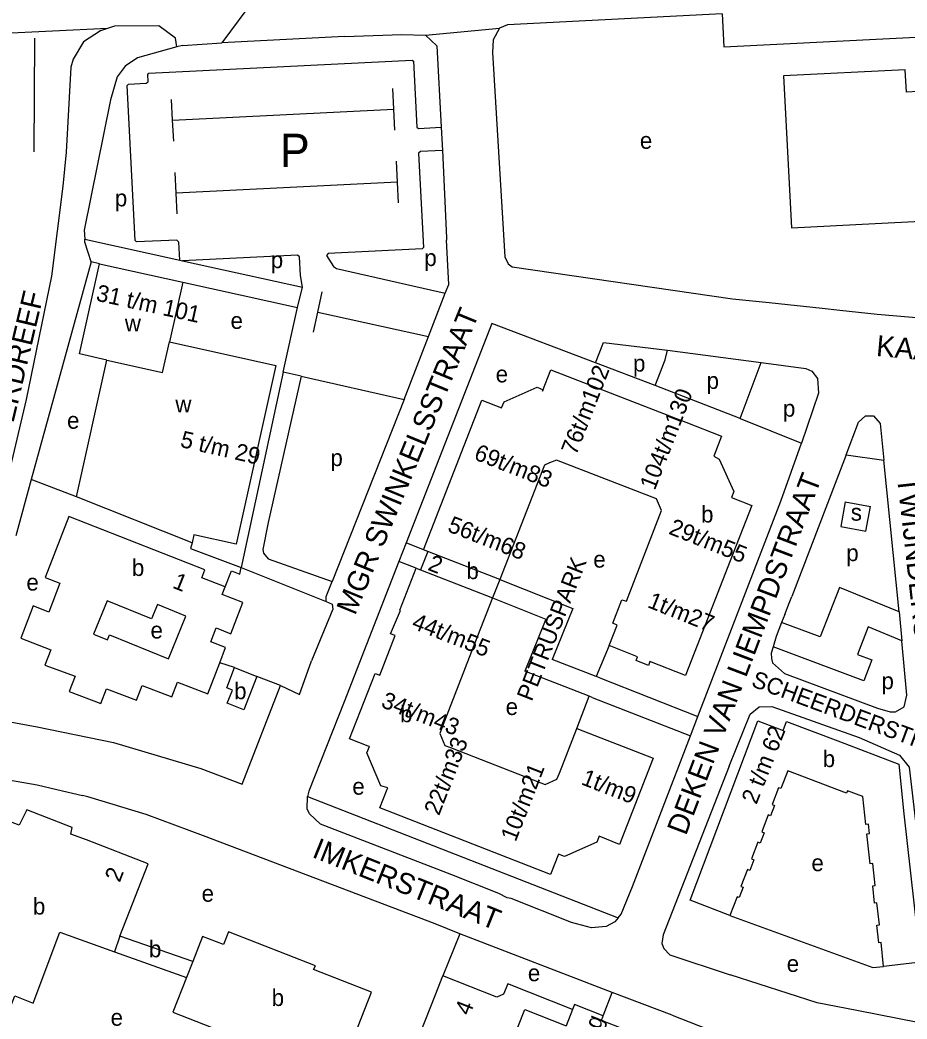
# Model space of a CAD drawing. Extents: x 159294 to 161936, y 384538 to 386517.
# Drawn here: x 160840.4 to 161053, y 385080.5 to 385320 of the extents above; entities that cross this region are included whole.
import ezdxf

# ---------------------------------------------------------------- set-up
doc = ezdxf.new("R2010")
doc.units = 0
for name, color, linetype in [('BLT_Basislijn', 7, 'Continuous'), ('BLT_Bebouwing', 7, 'Continuous'), ('BLT_Centroide', 7, 'Continuous'), ('BLT_Huisnummer', 7, 'Continuous'), ('BLT_Huisnummer_reeks', 7, 'Continuous'), ('BLT_Onderdoorgang_en_onderverdeling', 7, 'Continuous'), ('BLT_Onderverdeling_panden', 7, 'Continuous'), ('BLT_Straatnaam', 7, 'Continuous'), ('BLT_Straatnaam_verkleind', 7, 'Continuous'), ('BLT_Tekst_parkeren', 7, 'Continuous'), ('BLT_Vlakafsluiter', 7, 'Continuous')]:
    doc.layers.add(name, color=color, linetype=linetype)

msp = doc.modelspace()

# ---------------------------------------------------------------- linework, layer by layer
at = {"layer": 'BLT_Basislijn'}
for p, q in [((160843.85, 385288.39), (160844.01, 385315.6)), ((160879.36, 385313.87), (160888.82, 385314.48)), ((160918.18, 385316.02), (160888.82, 385314.48)), ((160879.36, 385313.87), (160878.04, 385313.54)), ((160930.05, 385298.6), (160929.8, 385303.59)), ((160877.02, 385295.97), (160876.77, 385300.97)), ((160877.02, 385295.97), (160930.05, 385298.6)), ((160930.3, 385293.61), (160930.05, 385298.6)), ((160877.27, 385290.98), (160877.02, 385295.97)), ((160930.95, 385281.13), (160930.7, 385286.13)), ((160877.88, 385278.47), (160877.64, 385283.46)), ((160930.95, 385281.13), (160877.88, 385278.47)), ((160931.19, 385276.14), (160930.95, 385281.13)), ((160878.13, 385273.48), (160877.88, 385278.47)), ((160855.94, 385267.45), (160878.73, 385262.43)), ((160857.52, 385261.98), (160843.14, 385209.84)), ((160859.52, 385261.54), (160857.52, 385261.98)), ((160878.73, 385262.43), (160879.42, 385262.27)), ((160879.42, 385262.27), (160908.18, 385255.93)), ((160879.45, 385257.15), (160906.95, 385251.08)), ((160906.95, 385251.08), (160908.18, 385255.93)), ((160911.83, 385249.97), (160912.89, 385254.78)), ((160938.36, 385244.11), (160942.37, 385254.49)), ((161019.98, 385252.28), (161032.74, 385250.9)), ((160903.52, 385235.54), (160906.95, 385251.08)), ((160910.77, 385245.15), (160911.83, 385249.97)), ((160911.83, 385249.97), (160938.36, 385244.11)), ((160932.53, 385229), (160938.36, 385244.11)), ((160995.62, 385240.82), (161018.08, 385237.9)), ((160992.65, 385232.35), (160978.35, 385237.83)), ((161013.06, 385224.43), (161018.08, 385237.9)), ((160907.84, 385234.56), (160903.52, 385235.54)), ((160907.84, 385234.56), (160932.53, 385229)), ((161013.06, 385224.43), (160992.65, 385232.35)), ((160932.53, 385229), (160915.22, 385185.33)), ((161013.06, 385224.43), (161027.74, 385218.57)), ((161038.46, 385215.73), (161025.41, 385181.73)), ((161038.46, 385215.73), (161047.51, 385214.44)), ((161051.14, 385178.12), (161047.51, 385214.44)), ((160843.14, 385209.84), (160839.42, 385196.35)), ((160853.95, 385205.69), (160843.14, 385209.84)), ((161038.25, 385204.44), (161037.16, 385198.53)), ((161038.25, 385204.44), (161044.28, 385203.33)), ((161043.19, 385197.42), (161044.28, 385203.33)), ((161037.16, 385198.53), (161043.19, 385197.42)), ((160932.99, 385194.61), (160931.25, 385190.15)), ((160937.12, 385192.99), (160932.99, 385194.61)), ((160935.39, 385188.56), (160931.25, 385190.15)), ((161051.14, 385178.12), (161051.83, 385171.15)), ((160981.65, 385169.99), (160978.55, 385162.57)), ((160891.87, 385164.72), (160888.3, 385165.86)), ((160978.55, 385162.57), (160967.98, 385166.7)), ((160976.88, 385157.85), (160961.44, 385163.9)), ((160902.91, 385160.42), (160897.24, 385162.6)), ((160979.38, 385162.25), (160978.55, 385162.57)), ((160979.38, 385162.25), (161002.94, 385153.02)), ((160973.9, 385150.13), (160976.88, 385157.85)), ((160977.55, 385157.59), (160976.88, 385157.85)), ((160977.55, 385157.59), (161001.15, 385148.35)), ((161001.15, 385148.35), (161002.94, 385153.02)), ((160909.37, 385133.79), (160983.81, 385104.71)), ((160945.84, 385100.91), (160941.76, 385090.78)), ((160982.4, 385086.86), (160945.84, 385100.91)), ((160980.24, 385081.24), (160982.4, 385086.86)), ((160996.75, 385081.35), (160982.4, 385086.86))]:
    msp.add_line(p, q, dxfattribs=at)
for points in [[(161008.73, 385321.48), (160957.31, 385318.85), (160955.37, 385318.05)], [(161008.73, 385321.48), (161009.13, 385313.57), (161152.08, 385320.76), (161152.26, 385317.26)], [(160861.39, 385317.96), (160859.71, 385317.42), (160855.66, 385314.78), (160853.18, 385310.63), (160852.61, 385308.69), (160851.48, 385288.27), (160850.73, 385280.18), (160847.97, 385258.55), (160841.92, 385229.04), (160834.2, 385196.39), (160832.19, 385189.59), (160824.34, 385159.34), (160824.46, 385157.13), (160825.1, 385156.07), (160828.05, 385155.23)], [(160878.04, 385313.54), (160877.7, 385315.64), (160873.74, 385318.62), (160863.07, 385318.5), (160861.39, 385317.96)], [(160918.18, 385316.02), (160931.99, 385316.54), (160937.6, 385316.33)], [(160955.37, 385318.05), (160953.83, 385315.2), (160953.71, 385312.22), (160956.62, 385263.21), (160957.43, 385261.56), (160958.39, 385260.78), (161011.21, 385253.1), (161019.98, 385252.28)], [(160937.6, 385316.33), (160940.35, 385313.8), (160941.37, 385294.27)], [(160878.04, 385313.54), (160868.58, 385310.96), (160865.68, 385308.89), (160863.76, 385306.39), (160862.12, 385300.85), (160855.79, 385269.6), (160855.94, 385267.45)], [(160878.73, 385262.43), (160878.51, 385266.75), (160878.05, 385267.24), (160868.32, 385266.8), (160868.01, 385267.1), (160866.12, 385304.32), (160866.42, 385304.62), (160870.65, 385304.82), (160871.13, 385305.2), (160871.05, 385306.93), (160871.34, 385307.24), (160934.45, 385310.39), (160934.75, 385310.09), (160935.58, 385294.31), (160935.97, 385293.95), (160941.37, 385294.27)], [(160941.37, 385294.27), (160941.67, 385288.69)], [(160941.67, 385288.69), (160936.4, 385288.49), (160935.92, 385288.05), (160937.14, 385265.47), (160936.82, 385265.13), (160914.32, 385264.01), (160913.91, 385263.52), (160915.6, 385260.88), (160916.28, 385260.38), (160942.37, 385254.49)], [(160941.67, 385288.69), (160942.65, 385267.75), (160942.68, 385267.17)], [(160857.52, 385261.98), (160856.78, 385264.26), (160855.99, 385266.69), (160855.94, 385267.45)], [(160942.37, 385254.49), (160943.22, 385256.6), (160942.68, 385267.17)], [(160908.18, 385255.93), (160907.64, 385258.7), (160907.42, 385263.2), (160906.94, 385263.63), (160879.42, 385262.27)], [(161032.74, 385250.9), (161036.91, 385250.45), (161045.91, 385249.47), (161058.14, 385248.4)], [(160978.35, 385237.83), (160953.49, 385247.26), (160932.99, 385194.61)], [(160978.35, 385237.83), (160980.27, 385242.65), (160995.62, 385240.82)], [(160992.65, 385232.35), (160995.05, 385238.53), (160995.62, 385240.82)], [(161018.08, 385237.9), (161028.77, 385236.41), (161030.2, 385235.81), (161031.62, 385234.04), (161031.79, 385230.5), (161027.74, 385218.57)], [(160903.52, 385235.54), (160893.45, 385188.74)], [(160907.84, 385234.56), (160899.91, 385199.55), (160898.66, 385193), (160898.79, 385192.18), (160899.9, 385190.76), (160915.22, 385185.33)], [(161038.46, 385215.73), (161041.44, 385223.53), (161043.08, 385225.12), (161044.99, 385225.05), (161046.58, 385223.25), (161047.51, 385214.44)], [(161002.94, 385153.02), (161022.82, 385204.62), (161027.74, 385218.57)], [(160881.71, 385194.63), (160881.34, 385193.27), (160893.45, 385188.74)], [(160931.25, 385190.15), (160918.16, 385156.52), (160909.64, 385135.1), (160909.37, 385133.79)], [(160889.62, 385184.09), (160891.15, 385187.93), (160893.12, 385187.15), (160893.45, 385188.74)], [(160893.45, 385188.74), (160913.8, 385180.57)], [(160913.8, 385180.57), (160913.8, 385181.73), (160915.22, 385185.33)], [(160955.42, 385185.85), (160972.96, 385178.93), (160967.98, 385166.7)], [(161051.14, 385178.12), (161036.84, 385183.91), (161032.2, 385172.06), (161022.99, 385175.55)], [(160913.8, 385180.57), (160915.29, 385179.93), (160915.39, 385178.72), (160910.3, 385166.33)], [(160953.67, 385181.41), (160966.51, 385176.35), (160961.44, 385163.9)], [(161023.73, 385177.48), (161024.77, 385180.19)], [(161024.77, 385180.19), (161025.41, 385181.73)], [(161023.73, 385177.48), (161022.99, 385175.55)], [(161022.99, 385175.55), (161021.68, 385172.14), (161020.96, 385169.72)], [(161051.83, 385171.15), (161043.77, 385174.49), (161041.17, 385167.86), (161044.6, 385166.57), (161042.69, 385161.52), (161020.96, 385169.72)], [(161052.97, 385158.08), (161051.83, 385171.15)], [(161020.96, 385169.72), (161020.5, 385168.16)], [(161020.5, 385168.16), (161020.53, 385166.91), (161020.82, 385165.84), (161023.68, 385163.3), (161045.93, 385154.99), (161049.03, 385154.08), (161050.3, 385154.13), (161052.33, 385155.3), (161052.97, 385158.08)], [(160902.91, 385160.42), (160907.41, 385158.26), (160910.3, 385166.33)], [(160828.05, 385155.23), (160829.75, 385153.25), (160844.56, 385150.54), (160862.85, 385146.76), (160883.75, 385140.56), (160893.68, 385136.78), (160902.91, 385160.42)], [(161010.43, 385141.06), (161015.41, 385153.54), (161017.64, 385155.3), (161020.66, 385155.38), (161041.59, 385147.93), (161051.25, 385143.7), (161053.58, 385140.88), (161055.06, 385127.8)], [(160983.81, 385104.71), (160984.56, 385105.58), (160987.25, 385112.27), (161001.15, 385148.35)], [(160825.55, 385139.58), (160827.07, 385139.66), (160844.55, 385136.6), (160849.23, 385135.53), (160855.4, 385134.06)], [(161010.43, 385141.06), (160994.6, 385100.63), (160994.26, 385098.58), (160994.79, 385097.34), (160996.23, 385095.83), (161010.63, 385091.04)], [(160945.84, 385100.91), (160939.92, 385103.26), (160884.38, 385124.38), (160870.71, 385129.51), (160856.7, 385133.75), (160855.4, 385134.06)], [(160983.81, 385104.71), (160982.99, 385103.8), (160980.9, 385102.68), (160977.41, 385102.32), (160972.64, 385103.57), (160958.18, 385109.36), (160957.18, 385109.51), (160955.18, 385110.56), (160943.95, 385115.05), (160912.43, 385127.2), (160909.82, 385129.67), (160909.23, 385130.85), (160909.37, 385133.79)], [(161055.06, 385127.8), (161059.75, 385084.64), (161059.1, 385081.25), (161057.87, 385079.93), (161056.02, 385079.58), (161041.01, 385082.47)], [(161010.58, 385105.28), (161044.85, 385092.82), (161047.43, 385093.09)], [(161041.01, 385082.47), (161031.47, 385084.38), (161010.63, 385091.04)], [(160996.75, 385081.35), (161007.14, 385077.34), (161015.74, 385074.47)]]:
    msp.add_lwpolyline(points, dxfattribs=at)
at = {"layer": 'BLT_Bebouwing'}
for p, q in [((161052.9, 385302.69), (161052.63, 385308.05)), ((161061.33, 385303.14), (161052.9, 385302.69)), ((160879.45, 385257.15), (160876.29, 385242.8)), ((160938.18, 385192.58), (160936.46, 385188.14)), ((160938.18, 385192.58), (160937.12, 385192.99)), ((160935.39, 385188.56), (160936.46, 385188.14)), ((160955.42, 385185.85), (160953.67, 385181.41))]:
    msp.add_line(p, q, dxfattribs=at)
for points in [[(161052.63, 385308.05), (161023.47, 385306.57), (161025.32, 385270.18), (161045.37, 385271.19)], [(161045.37, 385271.19), (161059.51, 385271.91)], [(160861.26, 385238.46), (160854.71, 385239.92), (160859.52, 385261.54)], [(160859.52, 385261.54), (160879.45, 385257.15)], [(160876.29, 385242.8), (160901.78, 385237.15), (160892.28, 385194.35), (160882.12, 385196.59), (160881.71, 385194.63)], [(160853.95, 385205.69), (160861.26, 385238.46)], [(160937.12, 385192.99), (160951.11, 385228.82), (160955.88, 385227), (160956.47, 385228.44), (160964.4, 385231.96), (160965.81, 385231.35), (160965.66, 385230.98), (160967.68, 385236.12), (161000, 385223.53), (161008.61, 385220.17), (161006.73, 385215.4), (161008.03, 385214.7), (161011.5, 385206.96), (161010.96, 385205.54), (161015.87, 385203.61), (161010.69, 385190.32), (161002.75, 385170.03), (161000, 385163.04), (160999.93, 385162.86), (160991.43, 385166.16), (160991.1, 385165.23), (160988.09, 385166.41), (160988.45, 385167.28), (160981.65, 385169.99)], [(160981.65, 385169.99), (160983.54, 385174.91), (160982.49, 385175.35), (160984.69, 385180.98), (160985.79, 385180.61), (160994.22, 385202.37), (160993, 385205.15), (160969, 385214.47), (160967.36, 385213.78), (160966.12, 385213.28), (160965.65, 385212.09), (160955.42, 385185.85)], [(160881.71, 385194.63), (160853.95, 385205.69)], [(160889.62, 385184.09), (160883.99, 385186.27), (160884.72, 385188.17), (160852.17, 385200.98), (160846.44, 385186.32), (160850.01, 385184.93), (160847.32, 385178.05), (160843.62, 385179.49), (160840.63, 385171.8), (160847.84, 385169), (160846.39, 385165.27), (160853.64, 385162.63), (160852.24, 385159.01), (160859.79, 385156.09), (160861.17, 385159.66), (160868.35, 385156.88), (160869.73, 385160.46), (160876.85, 385157.7), (160878.22, 385161.25), (160885.43, 385158.46), (160888.3, 385165.86)], [(160973.9, 385150.13), (160992.21, 385142.98), (160984.16, 385122.34), (160979.24, 385124.29), (160978.68, 385122.85), (160970.94, 385119.45), (160969.53, 385120.01), (160967.61, 385115.12), (160926.68, 385131.09), (160928.45, 385135.6), (160928.56, 385135.87), (160926.93, 385136.41), (160923.57, 385144.27), (160924.23, 385145.77), (160923.92, 385145.89), (160919.43, 385147.65), (160925.56, 385163.31), (160926.67, 385162.87), (160930.39, 385172.39), (160929.26, 385172.83), (160931.66, 385178.41), (160931.47, 385178.49), (160935.39, 385188.56)], [(160893.86, 385180.32), (160888.88, 385182.24), (160889.62, 385184.09)], [(160861.29, 385180.7), (160858.08, 385172.74), (160861.39, 385171.4), (160861.86, 385172.56), (160876.04, 385166.85), (160880.16, 385177.08), (160873.36, 385179.82), (160871.97, 385176.39), (160861.29, 385180.7)], [(160888.3, 385165.86), (160889.71, 385169.56), (160886.14, 385170.92), (160887.42, 385174.22), (160890.96, 385172.85), (160893.86, 385180.32)], [(160953.67, 385181.41), (160948.68, 385168.61), (160941.6, 385150.4), (160941.03, 385148.95), (160942.29, 385146.07), (160943.6, 385145.55), (160965.31, 385137.09), (160966.29, 385136.73), (160969.13, 385137.95), (160969.72, 385139.39), (160973.9, 385150.13)], [(160897.24, 385162.6), (160894.06, 385154.57), (160890.09, 385156.2), (160891.38, 385159.33), (160889.97, 385159.9), (160891.87, 385164.72)], [(160891.87, 385164.72), (160897.24, 385162.6)], [(161010.58, 385105.28), (161001.04, 385108.93), (161017.32, 385151.97), (161023.34, 385149.66), (161024.15, 385151.82), (161036.47, 385147.13), (161051.07, 385141.57), (161052.3, 385129.66), (161056.28, 385094.06), (161047.43, 385093.09)], [(161047.43, 385093.09), (161046.88, 385098.81), (161046.28, 385098.75), (161045.84, 385102.96), (161046.44, 385103.02), (161045.84, 385108.29), (161045.22, 385108.21), (161044.82, 385112.4), (161045.41, 385112.46), (161044.81, 385117.73), (161044.2, 385117.66), (161043.44, 385124.87), (161044.03, 385124.93), (161043.78, 385127.17), (161043.19, 385127.12), (161042.46, 385133.79), (161038.75, 385135.19), (161038.54, 385134.63), (161024.46, 385139.99), (161022.83, 385135.72), (161022.27, 385135.93), (161020.73, 385131.88), (161021.29, 385131.66), (161020.34, 385129.19), (161019.79, 385129.4), (161018.23, 385125.33), (161018.79, 385125.12), (161017.84, 385122.65), (161017.29, 385122.86), (161015.76, 385118.84), (161016.31, 385118.63), (161015.34, 385116.08), (161014.8, 385116.29), (161013.24, 385112.26), (161013.8, 385112.04), (161012.85, 385109.57), (161012.3, 385109.77), (161010.58, 385105.28)], [(160864.39, 385100.32), (160871.15, 385117.66), (160856.41, 385123.41), (160852.58, 385124.75), (160852.95, 385126.39), (160842.11, 385130.62), (160840.27, 385126.91), (160838.12, 385127.74), (160834.19, 385117.68), (160831.65, 385118.68), (160823.43, 385086.38), (160825.13, 385086.06)], [(160833.82, 385084.41), (160838.25, 385083.57), (160839.18, 385086.04), (160843.62, 385084.3), (160850, 385101.25), (160863.06, 385096.59)], [(160924.69, 385086.93), (160910.79, 385092.34), (160911.23, 385093.22), (160890.41, 385101.34), (160889.23, 385098.31), (160884.21, 385100.28), (160881.85, 385094.23)], [(160881.85, 385094.23), (160864.39, 385100.32)], [(160863.06, 385096.59), (160880.34, 385090.42)], [(160880.34, 385090.42), (160877.09, 385082.07), (160897.27, 385074.22), (160892.68, 385062.4)], [(160929.29, 385059.18), (160939.92, 385086.13), (160941.76, 385090.78)], [(160972.9, 385082.74), (160957.34, 385088.89), (160956.36, 385086.39), (160954.7, 385085.68), (160941.76, 385090.78)], [(160901.03, 385059.15), (160910.73, 385055.38), (160916.14, 385069.31), (160917.58, 385068.75), (160924.69, 385086.93)], [(160943.96, 385053.4), (160952.84, 385075.89), (160957.89, 385073.9), (160961.4, 385082.78), (160971.33, 385078.86)], [(160980.24, 385081.24), (160973.38, 385083.95), (160972.9, 385082.74)], [(161020.83, 385023.62), (161011.93, 385027.13), (161014.43, 385033.45), (160988.43, 385043.61), (160985.93, 385037.39), (160974.65, 385041.81), (160988.43, 385076.73), (160979.8, 385080.14), (160980.24, 385081.24)]]:
    msp.add_lwpolyline(points, dxfattribs=at)
at = {"layer": 'BLT_Onderdoorgang_en_onderverdeling'}
for p, q in [((160955.42, 385185.85), (160938.18, 385192.58)), ((160936.46, 385188.14), (160953.67, 385181.41))]:
    msp.add_line(p, q, dxfattribs=at)
at = {"layer": 'BLT_Onderverdeling_panden'}
for p, q in [((160864.39, 385100.32), (160863.06, 385096.59)), ((160881.85, 385094.23), (160880.34, 385090.42)), ((160972.9, 385082.74), (160971.33, 385078.86))]:
    msp.add_line(p, q, dxfattribs=at)
msp.add_lwpolyline([(160861.26, 385238.46), (160874.62, 385235.48), (160876.29, 385242.8)], dxfattribs=at)
at = {"layer": 'BLT_Vlakafsluiter'}
for p, q in [((160897.01, 385325.57), (160888.82, 385314.48)), ((160861.39, 385317.96), (160827.09, 385316.31)), ((160937.6, 385316.33), (160955.37, 385318.05))]:
    msp.add_line(p, q, dxfattribs=at)

# ---------------------------------------------------------------- texts
at = {"layer": 'BLT_Centroide'}
for s, p in [('e', (160989.01, 385289.11)), ('p', (160863.17, 385275.31)), ('p', (160937.34, 385261)), ('p', (160900.54, 385260.49)), ('w', (160865.56, 385245.31)), ('e', (160890.89, 385245.93)), ('p', (160987.37, 385235.69)), ('e', (160954.45, 385233.1)), ('p', (161005, 385231.53)), ('w', (160877.67, 385225.89)), ('p', (161023.3, 385224.88)), ('e', (160851.71, 385221.99)), ('p', (160914.84, 385213.04)), ('b', (161003.68, 385199.5)), ('s', (161039.56, 385199.95)), ('e', (160977.84, 385188.69)), ('p', (161038.48, 385190.24)), ('b', (160867.25, 385186.69)), ('b', (160947.43, 385185.93)), ('e', (160841.97, 385183.19)), ('e', (160871.71, 385171.7)), ('b', (160891.76, 385157.14)), ('p', (161046.92, 385159.55)), ('e', (160956.84, 385153.35)), ('b', (160931.53, 385151.62)), ('b', (161032.84, 385140.86)), ('e', (160920.09, 385134.25)), ('e', (161030.13, 385115.91)), ('e', (160883.97, 385108.58)), ('b', (160843.53, 385105.51)), ('b', (160871.34, 385095.26)), ('e', (161024.21, 385091.75)), ('e', (160962.16, 385089.52)), ('b', (160900.76, 385083.59)), ('e', (160862.15, 385078.85))]:
    msp.add_text(s, height=4, dxfattribs=at).set_placement(p)
at = {"layer": 'BLT_Huisnummer'}
for s, rotation, p in [('1', 338.0522, (160876.77, 385183.93)), ('4', 68.4618, (160948.22, 385081.09))]:
    msp.add_text(s, height=4, rotation=rotation, dxfattribs=at).set_placement(p)
at = {"layer": 'BLT_Huisnummer_reeks'}
for s, rotation, p in [('31 t/m 101', 347.6914, (160858.44, 385252.74)), ('76t/m102', 68.7096, (160973.73, 385215.45)), ('104t/m130', 68.7096, (160992.58, 385207.06)), ('5 t/m 29', 347.1083, (160878.65, 385217.66)), ('69t/m83', 338.7125, (160949.01, 385214.72)), ('56t/m68', 338.7125, (160942.67, 385197.46)), ('29t/m55', 338.2335, (160995.7, 385196.86)), ('2', 338.6729, (160937.96, 385188.2)), ('1t/m27', 338.2335, (160990.6, 385179.26)), ('44t/m55', 338.7568, (160934.1, 385174.19)), ('34t/m43', 338.7568, (160926.74, 385155.34)), ('2 t/m 62', 68.6952, (161016.96, 385131.73)), ('22t/m33', 68.7165, (160940.87, 385129.06)), ('10t/m21', 68.6845, (160959.23, 385122.77)), ('1t/m9', 338.688, (160974.71, 385136.8)), ('2', 68.7063, (160864.33, 385113.05)), ('6-a t/m g', 68.4616, (160972.68, 385060.86))]:
    msp.add_text(s, height=4, rotation=rotation, dxfattribs=at).set_placement(p)
at = {"layer": 'BLT_Straatnaam'}
for s, height, rotation, p in [('KLOOSTERDREEF', 4.9999, 76.6808, (160832.58, 385196.8)), ('MGR SWINKELSSTRAAT', 5, 67.6479, (160920.74, 385177.06)), ('KAAKSTRAAT', 5, 354.7513, (161045.51, 385239.46)), ('DEKEN VAN LIEMPDSTRAAT', 5, 69.209, (161000.05, 385124.27)), ('TWIJNDERSTRAAT', 4.9999, 276.3401, (161050.64, 385210.27)), ('IMKERSTRAAT', 5, 338.1551, (160910.2, 385119.36))]:
    msp.add_text(s, height=height, rotation=rotation, dxfattribs=at).set_placement(p)
at = {"layer": 'BLT_Straatnaam_verkleind'}
for s, rotation, p in [('PETRUSPARK', 68.6103, (160963.1, 385156.43)), ('SCHEERDERSTRAAT', 339.6326, (161015.49, 385160.31))]:
    msp.add_text(s, height=4, rotation=rotation, dxfattribs=at).set_placement(p)
at = {"layer": 'BLT_Tekst_parkeren'}
msp.add_text('P', height=8, dxfattribs=at).set_placement((160902.74, 385284.73))

doc.saveas('drawing.dxf')
